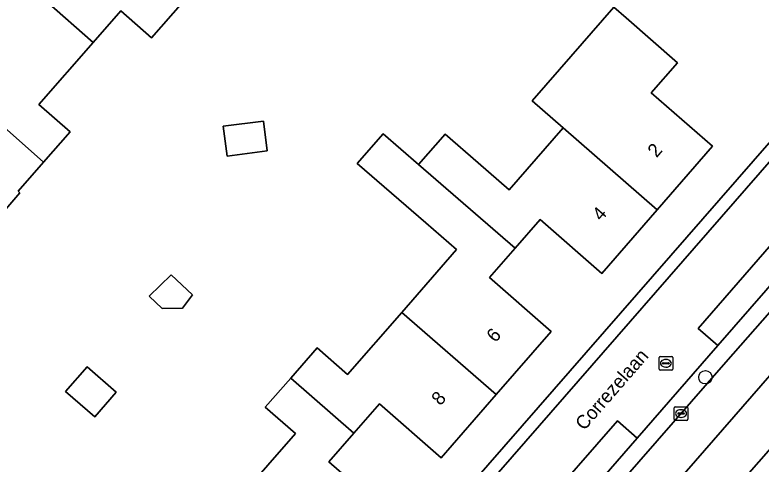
# Model space of a CAD drawing. Extents: x 158472 to 159562, y 388525 to 389606.
# Drawn here: x 158856.4 to 158911.2, y 388815.4 to 388848.4 of the extents above; entities that cross this region are included whole.
import ezdxf

# ---------------------------------------------------------------- set-up
doc = ezdxf.new("R2010")
doc.units = 0
for name, color, linetype in [('IMGEO_Boom', 7, 'Continuous'), ('IMGEO_Erf', 7, 'Continuous'), ('IMGEO_Fietspad_gesloten', 7, 'Continuous'), ('IMGEO_Groenvoorziening', 7, 'Continuous'), ('IMGEO_Haag', 7, 'Continuous'), ('IMGEO_Kolk', 7, 'Continuous'), ('IMGEO_Openbare_ruimte_label', 7, 'Continuous'), ('IMGEO_Pand', 7, 'Continuous'), ('IMGEO_Pand_nummerreeks', 7, 'Continuous'), ('IMGEO_Parkeervlak_open', 7, 'Continuous'), ('IMGEO_Rijbaan_lokaal_open', 7, 'Continuous'), ('IMGEO_Voetpad_open', 7, 'Continuous')]:
    doc.layers.add(name, color=color, linetype=linetype)

msp = doc.modelspace()

# ---------------------------------------------------------------- linework, layer by layer
at = {"layer": 'IMGEO_Boom'}
msp.add_circle((158907.116, 388821.797), 0.489, dxfattribs=at)
at = {"layer": 'IMGEO_Erf'}
for points in [[(158870.346, 388851.197), (158866.45, 388846.741), (158864.189, 388848.717), (158862.158, 388846.394), (158858.172, 388841.834), (158860.468, 388839.827), (158858.528, 388837.608), (158856.652, 388835.462), (158856.776, 388835.354), (158852.811, 388830.754)], [(158872.971, 388813.02), (158877.015, 388817.658), (158874.796, 388819.593), (158876.672, 388821.745), (158878.61, 388823.967), (158880.851, 388822.013), (158884.824, 388826.569), (158888.839, 388831.174), (158886.58, 388833.144), (158881.557, 388837.496), (158883.457, 388839.688), (158886.063, 388837.43), (158888.01, 388839.664), (158890.428, 388837.557), (158892.708, 388835.57), (158896.675, 388840.12), (158894.395, 388842.108), (158896.399, 388844.407), (158900.386, 388848.98), (158901.293, 388848.19), (158905.061, 388844.904), (158903.138, 388842.699), (158907.649, 388838.766), (158903.589, 388834.109), (158899.509, 388829.429), (158894.978, 388833.379), (158893.147, 388831.279), (158891.268, 388829.124), (158895.805, 388825.169), (158891.758, 388820.528), (158887.713, 388815.889), (158883.178, 388819.843), (158881.307, 388817.697), (158879.477, 388815.598), (158884.025, 388811.633)], [(158864.451, 388784.733), (158911.812, 388839.017)], [(158922.086, 388828.178), (158895.45, 388797.816), (158899.316, 388794.468), (158901.461, 388796.915), (158904.624, 388794.142), (158907.785, 388791.371), (158905.64, 388788.924), (158908.37, 388786.546), (158910.517, 388789.015), (158913.763, 388786.192)]]:
    msp.add_lwpolyline(points, dxfattribs=at)
for points in [[(158871.718, 388840.247), (158874.663, 388840.618), (158874.94, 388838.42), (158871.995, 388838.048)], [(158867.885, 388829.33), (158869.459, 388827.866), (158868.715, 388826.873), (158867.24, 388826.851), (158866.266, 388827.75)], [(158863.864, 388820.698), (158862.287, 388818.889), (158860.139, 388820.76), (158861.716, 388822.57)]]:
    msp.add_lwpolyline(points, close=True, dxfattribs=at)
at = {"layer": 'IMGEO_Fietspad_gesloten'}
msp.add_lwpolyline([(158939.547, 388858.13), (158926.586, 388843.327), (158908.631, 388822.912), (158891.98, 388803.837), (158886.534, 388797.524), (158886.262, 388797.803), (158884.323, 388795.61), (158883.327, 388794.483), (158872.522, 388782.263), (158876.002, 388779.209), (158877.157, 388780.522), (158889.917, 388795.054), (158889.244, 388795.75), (158891.577, 388798.482), (158892.838, 388800.078), (158918.64, 388829.712), (158922.701, 388834.313), (158925.978, 388838.056), (158929.322, 388841.85), (158932.045, 388844.827), (158941.937, 388856.138)], dxfattribs=at)
at = {"layer": 'IMGEO_Groenvoorziening'}
msp.add_lwpolyline([(158908.631, 388822.912), (158926.586, 388843.327), (158939.547, 388858.13), (158938.627, 388858.934), (158938.477, 388859.066), (158930.791, 388850.245), (158928.977, 388848.164), (158913.904, 388830.865), (158908.033, 388824.128), (158902.113, 388817.333), (158896.228, 388810.579), (158890.332, 388803.813), (158884.464, 388797.078), (158883.671, 388796.168), (158883.813, 388796.047), (158884.323, 388795.61), (158886.262, 388797.803), (158886.534, 388797.524), (158891.98, 388803.837)], close=True, dxfattribs=at)
msp.add_lwpolyline([(158918.64, 388829.712), (158892.838, 388800.078), (158895.45, 388797.816), (158922.086, 388828.178), (158920.255, 388829.805)], dxfattribs=at)
at = {"layer": 'IMGEO_Haag'}
msp.add_lwpolyline([(158926.586, 388843.327), (158939.547, 388858.13), (158938.627, 388858.934), (158938.477, 388859.066), (158930.791, 388850.245), (158928.977, 388848.164), (158913.904, 388830.865), (158908.033, 388824.128), (158902.113, 388817.333), (158896.228, 388810.579), (158890.332, 388803.813), (158884.464, 388797.078), (158883.671, 388796.168), (158883.813, 388796.047), (158884.323, 388795.61), (158886.262, 388797.803), (158886.534, 388797.524), (158891.98, 388803.837), (158908.631, 388822.912)], close=True, dxfattribs=at)
msp.add_lwpolyline([(158918.64, 388829.712), (158892.838, 388800.078), (158895.45, 388797.816), (158922.086, 388828.178), (158920.255, 388829.805)], dxfattribs=at)
at = {"layer": 'IMGEO_Kolk'}
for p, q in [((158903.717, 388822.398), (158903.717, 388823.25)), ((158903.792, 388823.324), (158904.644, 388823.324)), ((158904.205, 388823.104), (158904.23, 388823.104)), ((158904.718, 388823.25), (158904.718, 388822.398)), ((158903.976, 388822.818), (158903.976, 388822.83)), ((158904.414, 388822.781), (158904.016, 388822.781)), ((158904.019, 388822.867), (158904.417, 388822.867)), ((158904.228, 388822.544), (158904.203, 388822.544)), ((158904.46, 388822.83), (158904.46, 388822.818)), ((158904.644, 388822.324), (158903.792, 388822.324)), ((158904.831, 388818.71), (158904.831, 388819.562)), ((158904.906, 388819.636), (158905.758, 388819.636)), ((158905.319, 388819.416), (158905.344, 388819.416)), ((158905.832, 388819.562), (158905.832, 388818.71)), ((158905.09, 388819.13), (158905.09, 388819.142)), ((158905.528, 388819.093), (158905.13, 388819.093)), ((158905.133, 388819.179), (158905.531, 388819.179)), ((158905.342, 388818.856), (158905.317, 388818.856)), ((158905.574, 388819.142), (158905.574, 388819.13)), ((158905.758, 388818.636), (158904.906, 388818.636))]:
    msp.add_line(p, q, dxfattribs=at)
for points in [[(158903.717, 388822.398), (158903.717, 388823.25)], [(158903.792, 388823.324), (158904.644, 388823.324)], [(158904.718, 388823.25), (158904.718, 388822.398)], [(158904.644, 388822.324), (158903.792, 388822.324)], [(158904.831, 388818.71), (158904.831, 388819.562)], [(158904.906, 388819.636), (158905.758, 388819.636)], [(158905.832, 388819.562), (158905.832, 388818.71)], [(158905.758, 388818.636), (158904.906, 388818.636)]]:
    msp.add_lwpolyline(points, dxfattribs=at)
for centre, radius, start, end in [((158903.794, 388823.248), 0.0765, 91.552, 178.448), ((158903.794, 388823.248), 0.0765, 91.552, 178.448), ((158904.642, 388823.248), 0.0765, 1.552, 88.448), ((158904.642, 388823.248), 0.0765, 1.552, 88.448), ((158904.016, 388822.827), 0.0403, 85.8775, 175.7526), ((158904.013, 388822.817), 0.0366, 178.938, 274.7102), ((158904.417, 388822.824), 0.043, 264.8664, 352.4533), ((158904.421, 388822.829), 0.0386, 1.7309, 96.639), ((158903.794, 388822.4), 0.0765, 181.552, 268.448), ((158903.794, 388822.4), 0.0765, 181.552, 268.448), ((158904.642, 388822.4), 0.0765, 271.552, 358.448), ((158904.642, 388822.4), 0.0765, 271.552, 358.448), ((158904.908, 388819.56), 0.0765, 91.552, 178.448), ((158904.908, 388819.56), 0.0765, 91.552, 178.448), ((158905.756, 388819.56), 0.0765, 1.552, 88.448), ((158905.756, 388819.56), 0.0765, 1.552, 88.448), ((158904.908, 388818.712), 0.0765, 181.552, 268.448), ((158904.908, 388818.712), 0.0765, 181.552, 268.448), ((158905.13, 388819.139), 0.0403, 85.8775, 175.7526), ((158905.127, 388819.129), 0.0366, 178.938, 274.7102), ((158905.531, 388819.136), 0.043, 264.8664, 352.4533), ((158905.535, 388819.141), 0.0386, 1.7309, 96.639), ((158905.756, 388818.712), 0.0765, 271.552, 358.448), ((158905.756, 388818.712), 0.0765, 271.552, 358.448)]:
    msp.add_arc(centre, radius, start, end, dxfattribs=at)
for centre, major_axis, ratio, start_param, end_param in [((158904.204, 388822.824), (-0.387, 0.002), 0.722429, 4.712389, 7.853982), ((158904.229, 388822.824), (-0.39, 0.002), 0.717154, 1.570796, 4.712389), ((158905.318, 388819.136), (-0.387, 0.002), 0.722429, 4.712389, 7.853982), ((158905.343, 388819.136), (-0.39, 0.002), 0.717154, 1.570796, 4.712389)]:
    msp.add_ellipse(centre, major_axis=major_axis, ratio=ratio, start_param=start_param, end_param=end_param, dxfattribs=at)
at = {"layer": 'IMGEO_Pand'}
for points in [[(158855.247, 388852.474), (158862.158, 388846.394), (158864.189, 388848.717), (158866.45, 388846.741), (158870.346, 388851.197), (158865.734, 388855.366), (158863.884, 388853.249), (158860.103, 388856.554), (158859.372, 388857.193)], [(158855.247, 388852.474), (158851.17, 388847.81), (158851.999, 388847.086), (158855.705, 388843.845), (158853.853, 388841.726), (158858.528, 388837.608), (158860.468, 388839.827), (158858.172, 388841.834), (158862.158, 388846.394)], [(158903.589, 388834.109), (158907.649, 388838.766), (158903.138, 388842.699), (158905.061, 388844.904), (158901.293, 388848.19), (158900.386, 388848.98), (158896.399, 388844.407), (158894.395, 388842.108), (158896.675, 388840.12)], [(158853.853, 388841.726), (158852.045, 388839.658), (158848.336, 388842.899), (158847.508, 388843.623), (158843.39, 388838.911), (158850.353, 388832.818), (158852.635, 388830.924), (158852.623, 388830.91), (158852.811, 388830.754), (158856.776, 388835.354), (158856.652, 388835.462), (158858.528, 388837.608)], [(158871.718, 388840.247), (158871.995, 388838.048), (158874.94, 388838.42), (158874.663, 388840.618)], [(158893.147, 388831.279), (158894.978, 388833.379), (158899.509, 388829.429), (158903.589, 388834.109), (158896.675, 388840.12), (158892.708, 388835.57), (158890.428, 388837.557), (158888.01, 388839.664), (158886.063, 388837.43)], [(158884.824, 388826.569), (158891.758, 388820.528), (158895.805, 388825.169), (158891.268, 388829.124), (158893.147, 388831.279), (158886.063, 388837.43), (158883.457, 388839.688), (158881.557, 388837.496), (158886.58, 388833.144), (158888.839, 388831.174)], [(158867.885, 388829.33), (158866.266, 388827.75), (158867.24, 388826.851), (158868.715, 388826.873), (158869.459, 388827.866)], [(158884.824, 388826.569), (158880.851, 388822.013), (158878.61, 388823.967), (158876.672, 388821.745), (158881.307, 388817.697), (158883.178, 388819.843), (158887.713, 388815.889), (158891.758, 388820.528)], [(158860.139, 388820.76), (158862.287, 388818.889), (158863.864, 388820.698), (158861.716, 388822.57)], [(158872.971, 388813.02), (158879.94, 388806.948), (158884.025, 388811.633), (158879.477, 388815.598), (158881.307, 388817.697), (158876.672, 388821.745), (158874.796, 388819.593), (158877.015, 388817.658)]]:
    msp.add_lwpolyline(points, close=True, dxfattribs=at)
at = {"layer": 'IMGEO_Parkeervlak_open'}
for points in [[(158913.904, 388830.865), (158912.453, 388832.13), (158906.584, 388825.391), (158908.033, 388824.128)], [(158896.228, 388810.579), (158902.113, 388817.333), (158900.662, 388818.597), (158894.776, 388811.844)]]:
    msp.add_lwpolyline(points, close=True, dxfattribs=at)
at = {"layer": 'IMGEO_Rijbaan_lokaal_open'}
msp.add_lwpolyline([(158896.228, 388810.579), (158894.776, 388811.844), (158900.662, 388818.597), (158902.113, 388817.333), (158908.033, 388824.128), (158906.584, 388825.391), (158912.453, 388832.13), (158913.904, 388830.865), (158928.977, 388848.164), (158925.739, 388851.017), (158923.631, 388848.586), (158922.361, 388847.122), (158916.285, 388840.115), (158914.973, 388841.243), (158865.195, 388784.143)], dxfattribs=at)
at = {"layer": 'IMGEO_Voetpad_open'}
for points in [[(158932.289, 388858.569), (158930.295, 388860.304), (158929.092, 388858.899), (158923.245, 388852.106), (158919.136, 388847.412), (158911.812, 388839.017), (158864.451, 388784.733)], [(158865.195, 388784.143), (158914.973, 388841.243), (158921.074, 388848.243), (158922.361, 388847.122), (158923.631, 388848.586), (158922.347, 388849.704), (158928.27, 388856.495), (158929.535, 388855.393), (158932.289, 388858.569)]]:
    msp.add_lwpolyline(points, dxfattribs=at)

# ---------------------------------------------------------------- texts
at = {"layer": 'IMGEO_Openbare_ruimte_label'}
msp.add_text('Correzelaan', height=1, rotation=48.9326, dxfattribs=at).set_placement((158898.222, 388817.835))
at = {"layer": 'IMGEO_Pand_nummerreeks'}
for s, rotation, p in [('2', 48.9181, (158903.532, 388837.878)), ('4', 48.9181, (158899.464, 388833.212)), ('6', 48.9121, (158891.702, 388824.298)), ('8', 48.9121, (158887.658, 388819.661))]:
    msp.add_text(s, height=1, rotation=rotation, dxfattribs=at).set_placement(p)

doc.saveas('drawing.dxf')
